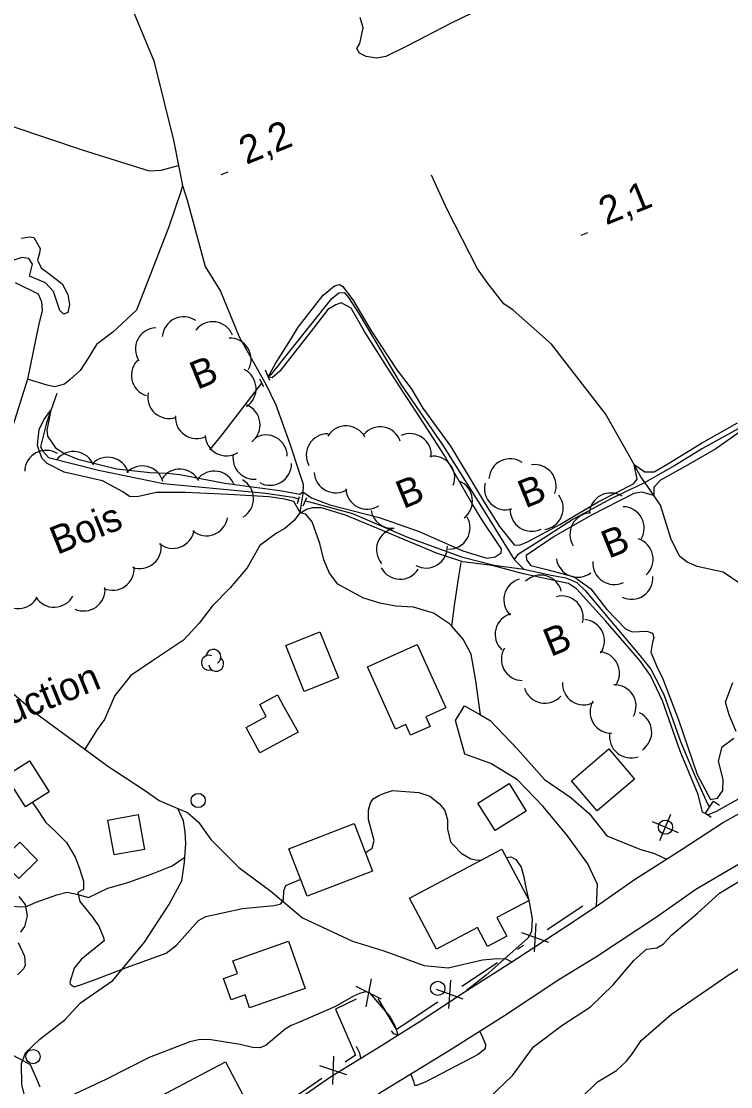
# Model space of a CAD drawing. Extents: x 362852 to 366875, y 5563573 to 5566479.
# Drawn here: x 363652.3 to 363751.9, y 5564425 to 5564574.5 of the extents above; entities that cross this region are included whole.
import ezdxf

# ---------------------------------------------------------------- set-up
doc = ezdxf.new("R2010")
doc.units = 0
for name, color, linetype in [('Niveau 19', 7, 'Continuous'), ('Niveau 2', 7, 'Continuous'), ('Niveau 21', 7, 'Continuous'), ('Niveau 22', 7, 'Continuous'), ('Niveau 26', 7, 'Continuous'), ('Niveau 3', 7, 'Continuous'), ('Niveau 31', 7, 'Continuous'), ('Niveau 36', 7, 'Continuous'), ('Niveau 37', 7, 'Continuous'), ('Niveau 4', 7, 'Continuous'), ('Niveau 44', 7, 'Continuous')]:
    doc.layers.add(name, color=color, linetype=linetype)

msp = doc.modelspace()

# ---------------------------------------------------------------- linework, layer by layer
at = {"layer": 'Niveau 19'}
for points in [[(363651.46, 5564537.87), (363654.69, 5564536.28), (363655.16, 5564535.17), (363655.24, 5564533.94), (363654.74, 5564531.85), (363653.17, 5564524.31), (363650.84, 5564516.88)], [(363733.03, 5564450.34), (363733.16, 5564453.38), (363731.83, 5564456.3), (363728.95, 5564460.21), (363725.53, 5564464.35), (363721.94, 5564468.06), (363718.2, 5564470.37), (363714.54, 5564471.66), (363713.26, 5564476.39), (363714.5, 5564478.47), (363716.74, 5564477.19), (363718.1, 5564476.4), (363722, 5564472.34), (363725.75, 5564468.14), (363729.43, 5564465.6), (363731.99, 5564463.34), (363734.5, 5564460.2), (363739.12, 5564458.33), (363741.18, 5564457.75), (363742.85, 5564456.94)], [(363705.15, 5564432.24), (363704.59, 5564432.45), (363704.27, 5564432.86)], [(363699.98, 5564429.03), (363699.82, 5564429.74), (363699.37, 5564430.68)]]:
    msp.add_lwpolyline(points, dxfattribs=at)
at = {"layer": 'Niveau 2'}
for points in [[(363717, 5564576.35), (363712.62, 5564574.26), (363706.5, 5564571.06), (363703.48, 5564569.6), (363702.14, 5564569.36), (363700.73, 5564569.58), (363699.78, 5564570.06), (363699.38, 5564570.7), (363699.84, 5564571.4), (363700.3, 5564573.6), (363699.88, 5564575.05)], [(363652.29, 5564544.09), (363653.52, 5564544.29), (363654.06, 5564544.2), (363654.96, 5564542.64), (363654.87, 5564541.97), (363654.6, 5564540.98), (363655.1, 5564539.94), (363656.18, 5564539.14), (363658.05, 5564537.67), (363658.86, 5564536.19), (363659.08, 5564534.78), (363658.85, 5564533.68), (363658.27, 5564533.43), (363657.73, 5564533.96), (363656.82, 5564536.59), (363655.73, 5564537.82), (363653.46, 5564538.75), (363653.89, 5564540.43), (363653.37, 5564541.22), (363652.37, 5564541.36), (363650.99, 5564540.91)], [(363672.77, 5564511.13), (363674.55, 5564510.93), (363676.26, 5564510.59), (363680.89, 5564509.71), (363688.59, 5564508.68), (363691.38, 5564508.16), (363691.83, 5564508.49), (363693.03, 5564507.67), (363695.63, 5564506.69), (363702.53, 5564504.89), (363708.17, 5564502.93), (363714.26, 5564500.22), (363717.64, 5564499.2), (363718.81, 5564499.38), (363719.65, 5564499.92), (363719.72, 5564500.51), (363719.1, 5564501.38), (363717.1, 5564504.36), (363715.7, 5564506.66), (363711.72, 5564513.58), (363707.66, 5564519.83), (363706.06, 5564522.29), (363703.57, 5564526.14), (363700.47, 5564530.98), (363698.59, 5564534.26), (363697.21, 5564535), (363696.44, 5564534.74), (363695.34, 5564534.09), (363692.99, 5564531.03), (363688.58, 5564525.42), (363687.53, 5564524.48), (363686.95, 5564524.61), (363687.92, 5564526.39), (363690.32, 5564530.22), (363691.19, 5564531.59), (363694.69, 5564536.07), (363696.26, 5564537.42), (363696.99, 5564537.6), (363697.44, 5564537.29), (363698.91, 5564535.28), (363701.43, 5564531.07), (363705.03, 5564525.62), (363707.01, 5564523.01), (363708.67, 5564520.25), (363712.54, 5564514.92), (363715.71, 5564509.61), (363717.39, 5564506.8), (363719.41, 5564503.64), (363721.49, 5564501.07), (363722.21, 5564500.99), (363723.33, 5564501.46)], [(363754.94, 5564466.47), (363749.81, 5564463.63), (363748.69, 5564463.16), (363747.91, 5564463.52), (363747.3, 5564466.02), (363744.75, 5564472.1), (363742.29, 5564479.15), (363740.6, 5564482.71), (363739.09, 5564484.83), (363734.3, 5564490.4), (363730.22, 5564494.89), (363729.1, 5564495.62), (363727.52, 5564495.95), (363722.77, 5564496.97), (363718.4, 5564498.14), (363714.29, 5564498.67), (363710.59, 5564499.87), (363702.98, 5564503.07), (363697.81, 5564505.22), (363694.44, 5564506.25), (363693.12, 5564506.26), (363692.35, 5564506), (363691.49, 5564505.52), (363690.56, 5564507.13), (363689.29, 5564507.47), (363687.03, 5564507.78), (363681.38, 5564508.1), (363675.36, 5564508.39), (363671.22, 5564508.41), (363668.59, 5564507.81), (363667.51, 5564507.85), (363666.54, 5564508.51), (363663.71, 5564510.02), (363658.31, 5564511.26), (363655.93, 5564512.45), (363655.25, 5564513.17), (363654.8, 5564514.24), (363654.59, 5564515.03), (363654.84, 5564517.26), (363655.48, 5564518.6), (363656.46, 5564519.96), (363655.9, 5564517.14), (363656, 5564516.31), (363657.13, 5564514.65), (363658.42, 5564513.82), (363660.24, 5564513.07), (363665.69, 5564511.73), (363670.42, 5564511.21), (363672.77, 5564511.13)], [(363753.08, 5564516.85), (363749.8, 5564514.53), (363745.81, 5564512.23), (363742, 5564510.12), (363741.08, 5564509.17), (363741.08, 5564507.98), (363739.38, 5564508.46), (363738.27, 5564508.24), (363732.24, 5564505.15), (363727.08, 5564502.22), (363723.18, 5564499.58), (363723.19, 5564498.96), (363723.84, 5564498.17), (363726.23, 5564497.54), (363729.89, 5564496.57), (363732.24, 5564494.86), (363734.46, 5564491.97), (363737.1, 5564489.26), (363738.03, 5564488.83), (363740.11, 5564488.95), (363740.87, 5564488.65), (363741.06, 5564488.04), (363740.89, 5564487.4), (363740.67, 5564485.99), (363741.47, 5564484.07), (363742.36, 5564482.25), (363744.52, 5564476.51), (363747.17, 5564468.85), (363749.04, 5564465.31), (363750.01, 5564465.53), (363750.75, 5564466.6), (363750.8, 5564468.12), (363750.17, 5564470.68), (363750.69, 5564472.71), (363752.3, 5564473.95)], [(363723.33, 5564501.46), (363727.87, 5564503.93), (363733.25, 5564507.07), (363738.21, 5564509.6), (363738.74, 5564510.26), (363738.31, 5564512.34), (363739.82, 5564511.28), (363741.12, 5564511.32), (363743.03, 5564512.44), (363747.78, 5564515.31), (363752.83, 5564518.18)], [(363752.62, 5564474.84), (363751.63, 5564477.18), (363751.13, 5564478.98), (363752.17, 5564481.73)], [(363700.59, 5564457.85), (363701.53, 5564458.48), (363701.81, 5564459.59), (363701.42, 5564461.12), (363701.02, 5564462.52), (363701.03, 5564463.84), (363701.3, 5564464.83), (363701.68, 5564465.42), (363702.48, 5564465.89), (363703.28, 5564466.22), (363704.39, 5564466.56), (363708.12, 5564466.31), (363709.66, 5564465.77), (363710.99, 5564464.7), (363711.75, 5564463.77), (363712.11, 5564462.48), (363712.1, 5564461.16), (363712.53, 5564459.4)], [(363653.85, 5564464.91), (363654.29, 5564464.29), (363655.77, 5564462.1), (363656.92, 5564461.01), (363658.64, 5564459.3), (363659.88, 5564457.25), (363660.49, 5564455.63), (363661.05, 5564453.86), (363661.05, 5564452.67), (363660.78, 5564452.56), (363660.27, 5564452.28), (363660.55, 5564451.02), (363662.15, 5564449), (363663.19, 5564447.56), (363663.86, 5564445.97), (363663.93, 5564445.5), (363661.75, 5564443.7), (363660.71, 5564442.89), (363659.73, 5564441.66), (363659.11, 5564439.71), (363659.17, 5564439.42), (363659.71, 5564439.03), (363660.76, 5564439.34), (363662.83, 5564440.09), (363667.07, 5564441.75), (363672.66, 5564443.78), (363674.08, 5564444.88), (363677.2, 5564448.32), (363678.2, 5564448.92), (363683.37, 5564450.03), (363687.81, 5564450.46), (363688.73, 5564450.66), (363689.09, 5564451.31), (363689.14, 5564452.52), (363689.45, 5564453.27), (363691.53, 5564454.12)], [(363712.53, 5564459.4), (363713.08, 5564458.82), (363714.02, 5564457.78), (363715.42, 5564456.99), (363716.1, 5564456.84), (363716.88, 5564456.81)], [(363720.36, 5564457.18), (363720.99, 5564457.26), (363721.72, 5564456.88), (363722.47, 5564455.82), (363722.78, 5564454.64), (363723.11, 5564452.96), (363723.64, 5564450.68), (363724.01, 5564448.58), (363723.9, 5564446.78), (363723.4, 5564445.88), (363717.57, 5564440.68), (363714.79, 5564438.51), (363714.79, 5564438.47)], [(363708.92, 5564418.05), (363709.5, 5564419.8), (363710.66, 5564419.72), (363711.64, 5564419.94), (363712.9, 5564421.1), (363713.79, 5564421.54), (363716.03, 5564422.17), (363717.9, 5564423.39), (363721.24, 5564426.61), (363724.2, 5564430.61), (363728.15, 5564433.59), (363732.18, 5564436.22), (363735.39, 5564439.33), (363738.28, 5564442.74), (363740.07, 5564444.3), (363741.48, 5564444.52), (363742.39, 5564445.03), (363743.59, 5564446.35), (363747.18, 5564449.3), (363750.3, 5564452.17), (363754.8, 5564454.88)], [(363651.99, 5564451.71), (363652.84, 5564450.57), (363653.12, 5564449), (363652.76, 5564447.48), (363652.22, 5564446.69)], [(363651.89, 5564445.24), (363652.75, 5564443.35), (363652.85, 5564442.08), (363652.66, 5564441.62), (363651.8, 5564440.7)], [(363705.2, 5564432.27), (363704.8, 5564433.56), (363704.04, 5564434.93), (363701.23, 5564438.19), (363700.61, 5564438.31), (363699.77, 5564438.08), (363698.92, 5564437.73), (363696.39, 5564436.29), (363691.1, 5564434), (363690.19, 5564433.62), (363689.36, 5564433.08), (363686.68, 5564430.83), (363685.82, 5564430.47), (363684.74, 5564430.52), (363683.01, 5564430.92), (363678.64, 5564431.64), (363677.16, 5564431.59), (363675.95, 5564431.33), (363670.25, 5564429.12), (363664.18, 5564426.01), (363658.36, 5564423.31)], [(363716.63, 5564432.81), (363716.94, 5564432.21), (363717.47, 5564430.94), (363717.41, 5564430.35), (363716.43, 5564429.56), (363709.09, 5564425.72), (363707.81, 5564425.19), (363707.56, 5564425.21), (363707.39, 5564425.76), (363706.99, 5564426.83)], [(363654.98, 5564424.96), (363654.51, 5564426.08), (363653.61, 5564428.08), (363652.56, 5564428.64), (363651.09, 5564429.46), (363649.96, 5564429.75)]]:
    msp.add_lwpolyline(points, dxfattribs=at)
at = {"layer": 'Niveau 21'}
for points in [[(363733.02, 5564443.31), (363741.6, 5564448.97), (363746.97, 5564452.72), (363755.58, 5564457.81), (363761.96, 5564461.1), (363769.95, 5564464.47), (363778.12, 5564467.42), (363787.78, 5564470.61), (363795.07, 5564472.86), (363803.99, 5564475.21), (363810.93, 5564476.49), (363819.28, 5564477.78), (363827.01, 5564478.16), (363836.13, 5564477.88), (363842.79, 5564477.07), (363851.92, 5564475.9), (363857.84, 5564475.21), (363862.31, 5564474.57), (363865.43, 5564474.12), (363876.86, 5564472.94)], [(363688.42, 5564421.37), (363695.85, 5564426.51), (363699.98, 5564429.03), (363702.84, 5564430.78), (363705.15, 5564432.24), (363708.13, 5564434.14), (363714.48, 5564438.27), (363721.14, 5564442.53), (363721.94, 5564443.04), (363728.43, 5564447.29), (363733.03, 5564450.34), (363738.36, 5564454.11), (363742.85, 5564456.94), (363745.2, 5564458.43), (363750.73, 5564462.04), (363756.46, 5564465.25)], [(363702.37, 5564424.02), (363706.58, 5564426.58), (363712.28, 5564430.07), (363720.12, 5564435.02), (363727.73, 5564440.06), (363733.02, 5564443.31)]]:
    msp.add_lwpolyline(points, dxfattribs=at)
at = {"layer": 'Niveau 22'}
for points in [[(363666.96, 5564578.46), (363670.89, 5564568.96), (363673.66, 5564557.84), (363674.37, 5564554.29), (363674.93, 5564551.47), (363674.72, 5564550.63), (363673.01, 5564545.66), (363671.02, 5564540.49), (363668.5, 5564533.98), (363665.16, 5564530.88), (363662.89, 5564529.18), (363661.72, 5564527.25), (363660.58, 5564525.53), (363659.18, 5564524.25), (363658.39, 5564523.6), (363656.97, 5564523.21), (363655.93, 5564523.46), (363653.17, 5564524.31)], [(363612.27, 5564547.87), (363612.91, 5564550.56), (363613.8, 5564552.61), (363615.11, 5564554.55), (363616.73, 5564557.24), (363619.59, 5564560.19), (363621.32, 5564560.79), (363622.71, 5564560.75), (363626.36, 5564560.47), (363631.29, 5564560.53), (363633.17, 5564561.13), (363635.87, 5564562.14), (363637.5, 5564562.2), (363642.84, 5564561.62), (363651.12, 5564559.77), (363660.86, 5564556.47), (363670.25, 5564553.52), (363671.96, 5564553.61), (363674.37, 5564554.29)], [(363754.48, 5564493.06), (363753.15, 5564495.64), (363750.8, 5564497.22), (363747.15, 5564498.01), (363745.76, 5564498.61), (363744.73, 5564499.43), (363743.49, 5564501.8), (363742.02, 5564506.63), (363740.18, 5564509.29), (363739.24, 5564510.58), (363737.68, 5564513.52), (363734.28, 5564519.43), (363726.72, 5564529.23), (363721.34, 5564533.99), (363720.02, 5564534.88), (363717.85, 5564537.67), (363716.32, 5564539.78), (363712.03, 5564548.19), (363709.87, 5564552.93)], [(363674.93, 5564551.47), (363675.57, 5564549.42), (363676.44, 5564546.34), (363678.13, 5564540.09), (363680.26, 5564536.66), (363682.89, 5564530.25), (363686.66, 5564523.5), (363688.01, 5564520.69), (363690, 5564515.21), (363691.26, 5564511.41), (363691.86, 5564509.58), (363691.82, 5564508.23), (363691.53, 5564506.54), (363691.38, 5564505.54), (363690.59, 5564504.45), (363689.3, 5564503.35), (363688.12, 5564502.68), (363685.79, 5564500.95), (363684, 5564497.83), (363681.64, 5564495.03), (363679.09, 5564492.46), (363677.26, 5564490.08), (363675.06, 5564487.66), (363670.74, 5564484.78), (363667.67, 5564482.74), (363665.45, 5564479.92), (363663.99, 5564476.55), (363662.96, 5564475.12), (363661.24, 5564472.4)], [(363712.71, 5564489.63), (363712.42, 5564489.95), (363710.17, 5564491.45), (363707.35, 5564492.33), (363704.85, 5564492.47), (363702.62, 5564492.85), (363700.24, 5564493.61), (363696.74, 5564495.52), (363695.57, 5564497.1), (363694.79, 5564498.97), (363694.22, 5564501.23), (363693.15, 5564504.28), (363692.22, 5564505.38), (363691.38, 5564505.54)], [(363712.71, 5564489.63), (363713.09, 5564492.55), (363713.69, 5564496.63), (363714.03, 5564498.57)], [(363716.74, 5564477.19), (363716.08, 5564481.99), (363715.43, 5564485.72), (363714.33, 5564487.81), (363712.71, 5564489.63)], [(363650.56, 5564480.72), (363654.36, 5564477.42), (363661.24, 5564472.4), (363664.47, 5564469.98), (363669.61, 5564466.62), (363671.68, 5564465.18), (363674.27, 5564464.07), (363675.62, 5564463.49), (363677.16, 5564462.15), (363678.92, 5564459.72), (363682.84, 5564455.8), (363687.32, 5564452.46), (363691.76, 5564448.71), (363698.78, 5564445.45), (363703.05, 5564444.13), (363708.84, 5564442.04), (363712.22, 5564441.7), (363717.04, 5564442.83), (363719.08, 5564442.99), (363720.33, 5564442.94), (363721.14, 5564442.53)], [(363655.28, 5564415.21), (363654.29, 5564417.77), (363652.38, 5564425.29), (363652.32, 5564428.24), (363652.92, 5564429.76), (363654.93, 5564431.71), (363658.43, 5564434.39), (363660.6, 5564436.77), (363663.68, 5564438.88), (363665.15, 5564439.93), (363667.82, 5564443.16), (363669.59, 5564445.31), (363673, 5564450.55), (363674.85, 5564453.89), (363675.21, 5564456.54), (363675.27, 5564457.22), (363675.42, 5564459.16), (363675.32, 5564460.75), (363675.07, 5564462.33), (363674.27, 5564464.07)], [(363650.51, 5564450.34), (363652.92, 5564450.27), (363654.42, 5564450.92), (363657.31, 5564451.95), (363658.73, 5564452.31), (363660.28, 5564451.99), (363661.74, 5564451.59), (363664.48, 5564452.89), (363667.26, 5564453.67), (363670.66, 5564454.9), (363673.5, 5564455.99), (363675.27, 5564457.22)]]:
    msp.add_lwpolyline(points, dxfattribs=at)
at = {"layer": 'Niveau 26'}
for p, q in [((363685.74, 5564524.36), (363686.31, 5564523.29)), ((363686.52, 5564525.63), (363687.15, 5564524.14)), ((363691.07, 5564506.84), (363691.34, 5564507.83)), ((363691.88, 5564506.55), (363692.39, 5564507.71)), ((363748.31, 5564463.42), (363749.46, 5564465.07)), ((363749.46, 5564465.07), (363750.29, 5564464.51)), ((363748.31, 5564463.42), (363749.13, 5564462.85))]:
    msp.add_line(p, q, dxfattribs=at)
at = {"layer": 'Niveau 3'}
for p, q in [((363680.37, 5564553.01), (363681.33, 5564553.4)), ((363730.86, 5564544.51), (363731.82, 5564544.9))]:
    msp.add_line(p, q, dxfattribs=at)
at = {"layer": 'Niveau 31'}
for points in [[(363692, 5564480.47), (363689.42, 5564486.92), (363694.23, 5564488.85), (363696.82, 5564482.4), (363692, 5564480.47)], [(363707.88, 5564487.07), (363711.87, 5564478.18), (363709.08, 5564476.93), (363709.69, 5564475.58), (363706.93, 5564474.34), (363706.26, 5564475.83), (363704.83, 5564475.18), (363700.9, 5564483.94), (363707.88, 5564487.07)], [(363689.12, 5564478.4), (363691.15, 5564474.75), (363685.77, 5564471.85), (363683.85, 5564475.42), (363686.69, 5564476.96), (363685.77, 5564478.67), (363688.25, 5564480.01), (363689.12, 5564478.4)], [(363729.52, 5564467.96), (363734.76, 5564472.42), (363738.37, 5564468.18), (363733.13, 5564463.72), (363729.52, 5564467.96)], [(363653.47, 5564470.73), (363656.22, 5564466.41), (363652.89, 5564464.3), (363650.15, 5564468.62), (363653.47, 5564470.73)], [(363716.39, 5564464.81), (363720.76, 5564467.55), (363723.17, 5564463.69), (363718.8, 5564460.95), (363716.39, 5564464.81)], [(363668.72, 5564463.22), (363669.62, 5564458.32), (363665.34, 5564457.54), (363664.45, 5564462.44), (363668.72, 5564463.22)], [(363692.44, 5564451.75), (363689.88, 5564458.42), (363699.02, 5564461.93), (363701.58, 5564455.26), (363692.44, 5564451.75)], [(363649.48, 5564456.78), (363652.1, 5564459.35), (363654.6, 5564456.79), (363651.97, 5564454.23), (363649.48, 5564456.78)], [(363706.8, 5564451.46), (363719.75, 5564458.33), (363723.57, 5564451.14), (363719.06, 5564448.75), (363720.45, 5564446.12), (363717.75, 5564444.68), (363716.34, 5564447.35), (363710.6, 5564444.31), (363706.8, 5564451.46)], [(363682.65, 5564440.89), (363682.02, 5564442.7), (363689.83, 5564445.43), (363692.15, 5564438.79), (363684.35, 5564436.07), (363683.71, 5564437.91), (363681.75, 5564437.22), (363680.71, 5564440.21), (363682.65, 5564440.89)], [(363671.74, 5564423.64), (363680.99, 5564428.49), (363684.72, 5564421.4), (363672.53, 5564415), (363669.83, 5564420.14), (363672.77, 5564421.68), (363671.74, 5564423.64)]]:
    msp.add_lwpolyline(points, dxfattribs=at)
at = {"layer": 'Niveau 36'}
for p, q in [((363741.93, 5564459.58), (363743.48, 5564463.25)), ((363744.54, 5564460.64), (363740.87, 5564462.19))]:
    msp.add_line(p, q, dxfattribs=at)
for centre in [(363677.13, 5564465.18), (363742.71, 5564461.44), (363710.76, 5564438.81), (363653.96, 5564429.24)]:
    msp.add_circle(centre, 1, dxfattribs=at)
at = {"layer": 'Niveau 37'}
for p, q in [((363731.12, 5564450.36), (363726.12, 5564447.04)), ((363726.34, 5564445.27), (363722.57, 5564446.61)), ((363724.34, 5564443.94), (363724.57, 5564447.94)), ((363722.79, 5564444.83), (363721.96, 5564444.28)), ((363719.13, 5564442.38), (363714.12, 5564439.08)), ((363702.87, 5564437.28), (363699.3, 5564439.1)), ((363700.71, 5564436.22), (363701.46, 5564440.15)), ((363712.33, 5564435.99), (363712.57, 5564439.98)), ((363714.33, 5564437.31), (363710.57, 5564438.66)), ((363710.78, 5564436.88), (363705.77, 5564433.58)), ((363696.03, 5564425.32), (363696.19, 5564429.31)), ((363698.01, 5564426.68), (363694.22, 5564427.95))]:
    msp.add_line(p, q, dxfattribs=at)
for points in [[(363699.29, 5564437.31), (363696.41, 5564435.9), (363697.52, 5564433.33)], [(363705.77, 5564433.58), (363704.98, 5564433.06), (363702.39, 5564437.4)], [(363697.52, 5564433.33), (363699.21, 5564429.45), (363697.76, 5564428.45)], [(363694.47, 5564426.17), (363691.71, 5564424.27), (363689.5, 5564422.81)]]:
    msp.add_lwpolyline(points, dxfattribs=at)
at = {"layer": 'Niveau 4'}
for points in [[(363686.93, 5564524.66), (363687.43, 5564525), (363695.89, 5564535.62), (363696.88, 5564536.41), (363697.61, 5564536.47), (363698.21, 5564535.78), (363699.67, 5564533.51), (363705.59, 5564523.58), (363711.52, 5564514.97), (363717.38, 5564505.65), (363721.5, 5564498.98), (363722.85, 5564497.64)], [(363678.76, 5564514.41), (363680.46, 5564516.43), (363686.06, 5564523.75)], [(363765.08, 5564523.69), (363752.91, 5564517.32), (363747.91, 5564514.59), (363744.13, 5564512.25), (363739.58, 5564509.64), (363735.12, 5564507.58), (363729.72, 5564504.62), (363724.34, 5564501.17), (363721.96, 5564499.67), (363721.5, 5564498.98)], [(363657.29, 5564522.31), (363655.83, 5564518.18), (363655.01, 5564514.82), (363655.33, 5564514.2), (363656.15, 5564513.29), (363663.16, 5564511.53), (363672.28, 5564509.66), (363686.64, 5564508.29), (363690.44, 5564507.76), (363691.26, 5564507.53)], [(363692.18, 5564507.23), (363693.29, 5564506.94), (363698.81, 5564505.44), (363706.51, 5564502.14), (363714.07, 5564499.36), (363718.67, 5564498.22), (363722.85, 5564497.64), (363726.65, 5564496.79), (363728.75, 5564496.42), (363730.29, 5564495.75), (363731.43, 5564494.66), (363739.1, 5564485.54), (363740.66, 5564483.62), (363741.37, 5564482.23), (363742.47, 5564480.06), (363744.81, 5564473.45), (363746.73, 5564468.87), (363748.61, 5564464.7), (363748.89, 5564464.24)], [(363684.16, 5564325.69), (363685.87, 5564334.46), (363688.28, 5564342.63), (363690.69, 5564351.99), (363695.19, 5564360.41), (363698.42, 5564369.31), (363700.35, 5564376.97), (363704.03, 5564383.91), (363707.69, 5564389.54), (363712.77, 5564400.15), (363716.45, 5564405.59), (363722.24, 5564413.8), (363728.5, 5564421.14), (363733.19, 5564425.69), (363735.84, 5564427.3), (363737.24, 5564428.58), (363738.1, 5564429.69), (363739.28, 5564431.51), (363743.57, 5564435.2), (363751.5, 5564440.67), (363755.53, 5564443.18)]]:
    msp.add_lwpolyline(points, dxfattribs=at)
at = {"layer": 'Niveau 44'}
for centre, radius, start, end in [((363675.09, 5564530.05), 3, 55.4265, 175.4045), ((363679.18, 5564529.36), 3, 22.1621, 142.14), ((363671.32, 5564528.51), 3, 92.6068, 212.5848), ((363681.57, 5564527.08), 3, 331.7808, 91.7588), ((363670.76, 5564524.85), 3, 131.8891, 251.867), ((363682.26, 5564522.97), 3, 303.9218, 63.8998), ((363673.05, 5564521.79), 3, 168.688, 288.666), ((363682.82, 5564517.9), 3, 307.846, 67.8239), ((363676.93, 5564518.96), 3, 176.1632, 296.1411), ((363697.9, 5564514.75), 3, 28.5119, 148.4899), ((363702.67, 5564514.61), 3, 19.6006, 139.5786), ((363681.09, 5564516.55), 3, 182.8717, 302.8496), ((363686.64, 5564513.47), 3, 0.6222, 120.6001), ((363695.3, 5564513.64), 3, 88.7508, 208.7287), ((363706.85, 5564513.66), 3, 354.1837, 114.1616), ((363655.79, 5564511.31), 3, 58.1276, 178.1056), ((363659.65, 5564511.15), 3, 20.8656, 140.8435), ((363664.45, 5564510.35), 3, 15.9851, 135.963), ((363685.01, 5564513.26), 3, 172.3557, 274.6433), ((363687.23, 5564512.41), 3, 240.9851, 0.963), ((363710.13, 5564510.5), 3, 339.0913, 99.0693), ((363720.93, 5564510.13), 3, 55.6368, 175.6148), ((363669.3, 5564509.13), 3, 15.9851, 135.963), ((363674.56, 5564508.68), 3, 27.4811, 147.4591), ((363679.39, 5564508.4), 3, 21.201, 141.1789), ((363696.43, 5564511.36), 3, 182.572, 302.5499), ((363724.37, 5564509.31), 3, 339.0407, 99.0187), ((363681.9, 5564507.54), 3, 300.938, 60.9159), ((363712.63, 5564507.23), 3, 307.2019, 67.1798), ((363720.3, 5564508.97), 3, 166.0329, 286.0108), ((363700.86, 5564509.05), 3, 182.572, 302.5499), ((363725.36, 5564506.19), 3, 277.8179, 37.7958), ((363735.02, 5564505.33), 3, 57.8952, 177.8732), ((363736.73, 5564503.41), 3, 328.7948, 88.7728), ((363704.36, 5564506.37), 3, 189.3192, 274.8238), ((363712.29, 5564503.45), 3, 269.6816, 29.6595), ((363723.92, 5564505.96), 3, 176.4586, 296.4365), ((363732.31, 5564502.54), 3, 92.2995, 212.2774), ((363678.27, 5564505.32), 3, 230.6884, 350.6664), ((363673.59, 5564503.56), 3, 230.6884, 350.6664), ((363705.15, 5564500.37), 3, 99.6392, 219.6172), ((363737.98, 5564499.03), 3, 312.9271, 72.9051), ((363668.96, 5564500.72), 3, 249.9446, 9.9226), ((363709.11, 5564500.8), 3, 241.4982, 1.4761), ((363730.38, 5564499.51), 3, 187.7723, 307.7503), ((363665.14, 5564497.68), 3, 245.549, 5.527), ((363705.47, 5564499.23), 3, 207.9451, 327.923), ((363735.53, 5564498.49), 3, 175.3095, 295.2875), ((363723.02, 5564493.35), 3, 106.0384, 226.0163), ((363725.19, 5564493.81), 3, 14.7662, 134.7442), ((363737.95, 5564496.42), 3, 244.1163, 4.0943), ((363661.07, 5564494.77), 3, 245.549, 5.527), ((363651.89, 5564495.12), 3, 213.0047, 332.9827), ((363656.92, 5564495.3), 3, 211.938, 331.916), ((363728.17, 5564490.88), 3, 344.8329, 104.8108), ((363721.81, 5564488.49), 3, 106.0384, 226.0163), ((363731.15, 5564487.57), 3, 325.1215, 85.0995), ((363678.63, 5564484.51), 1.05, 66.2054, 291.894), ((363679.26, 5564485.34), 1.05, 304.3592, 171.8163), ((363722.68, 5564485.01), 3, 148.7466, 268.7246), ((363733.27, 5564483.05), 3, 325.1215, 85.0995), ((363679.66, 5564484.37), 1.05, 189.0269, 51.7112), ((363731.24, 5564481.6), 3, 176.9884, 296.9664), ((363735.58, 5564478.41), 3, 332.1839, 92.1618), ((363725.8, 5564481.83), 3, 197.5442, 317.5221), ((363735.12, 5564477.62), 3, 150.4037, 270.3817), ((363737.78, 5564474.78), 3, 304.5059, 64.4839), ((363737.87, 5564474.14), 3, 169.3646, 289.3425)]:
    msp.add_arc(centre, radius, start, end, dxfattribs=at)

# ---------------------------------------------------------------- texts
at = {"layer": 'Niveau 3'}
for s, p in [('2,2  ', (363683.88, 5564554.37)), ('2,1  ', (363734.37, 5564545.87))]:
    msp.add_text(s, height=3.93, rotation=22.09, dxfattribs=at).set_placement(p)
at = {"layer": 'Niveau 31'}
msp.add_text('Construction', height=3.93, rotation=22.09, dxfattribs=at).set_placement((363636.4, 5564469.92))
at = {"layer": 'Niveau 44'}
for s, p in [('B', (363677, 5564522.79)), ('B', (363705.92, 5564506.07)), ('B', (363723.04, 5564506.14)), ('Bois', (363657.35, 5564499.63)), ('B', (363734.74, 5564499.08)), ('B', (363726.6, 5564485.31))]:
    msp.add_text(s, height=3.93, rotation=22.09, dxfattribs=at).set_placement(p)

doc.saveas('drawing.dxf')
